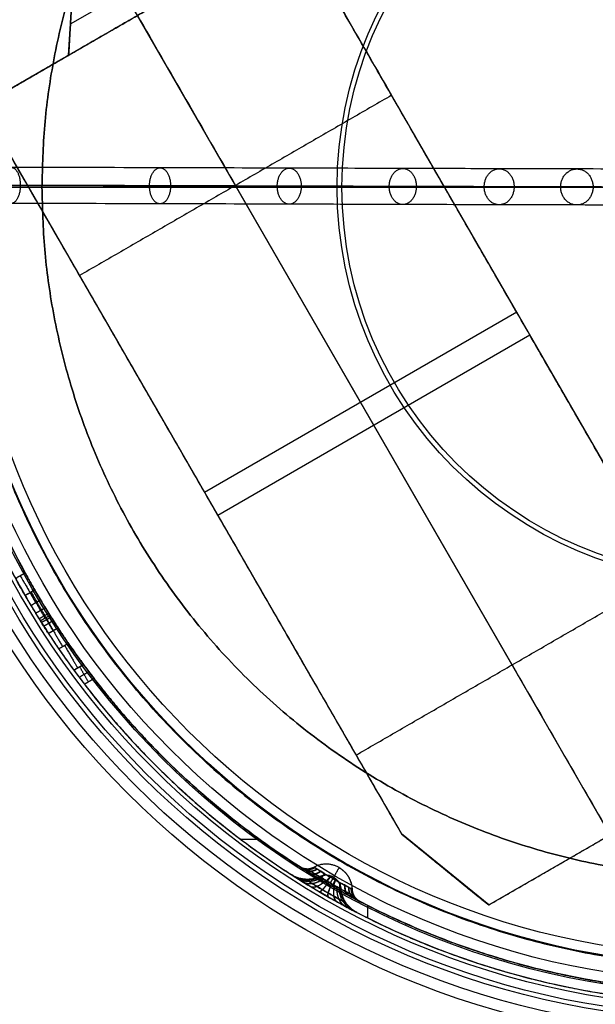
# Model space of a CAD drawing. Header units: millimetres. Extents: x -657 to 864, y -831 to 851.
# Tile 467 of 656: x 188 to 252, y -92 to 18. Entities that reach past the tile are written whole.
import ezdxf

# ---------------------------------------------------------------- set-up
doc = ezdxf.new("R2010")
doc.units = ezdxf.units.MM
doc.layers.add('Default', color=7, linetype='Continuous', true_color=0x000000)

# ---------------------------------------------------------------- blocks, each defined once
blk = doc.blocks.new('LED_DRIVER_CE')
at = {"layer": 'Default'}
for p, q in [((0, 22.5, 6), (28, 22.5, 6)), ((0, 22.5, 3.75), (0, -22.5, 3.75)), ((13.58, 22.5, -52.5), (13.58, 17.5, -67.5)), ((14, 22.5, -52.5), (14, 22.5, 64.5)), ((28, 22.5), (28, -22.5)), ((25.88, 20, -60), (0, 20, -60)), ((12, 19.5, 67.5), (12, -19.5, 67.5)), ((12, -17.5, -67.5), (12, 17.5, -67.5)), ((1, 5.6, 75), (1, 9.93, 67.5)), ((2, 7.77, 71.25), (0, 7.77, 71.25)), ((2, 1.6, 71.25), (2, 7.77, 71.25)), ((1, 1.6, 75), (1, 5.6, 75)), ((2, 3.6, 75), (0, 3.6, 75)), ((2, 1.6, 73.07), (0, 1.6, 73.07)), ((1, 1.6, 71.15), (1, 1.6, 75)), ((0, 0, -67.5), (0, 0, 69.55)), ((0, 0, -67.5), (24, 0, -67.5)), ((2, 0, 69.55), (0, 0, 69.55)), ((2, 0, 67.5), (24, 0, 67.5)), ((2, 0, 67.5), (2, 0, 69.55)), ((28, 0, -39.5), (28, 0, 39.5)), ((2, -1.6, 73.07), (0, -1.6, 73.07)), ((1, -5.6, 75), (1, -1.6, 75)), ((1, -1.6, 75), (1, -1.6, 71.15)), ((2, -7.77, 71.25), (2, -1.6, 71.25)), ((2, -3.6, 75), (0, -3.6, 75)), ((1, -9.93, 67.5), (1, -5.6, 75)), ((2, -7.77, 71.25), (0, -7.77, 71.25)), ((13.58, -17.5, -67.5), (13.58, -22.5, -52.5)), ((25.88, -20, -60), (0, -20, -60)), ((0, -22.5, 6), (28, -22.5, 6)), ((14, -22.5, 64.5), (14, -22.5, -52.5))]:
    blk.add_line(p, q, dxfattribs=at)
at = {"layer": 'Default', "extrusion": (1, 0, 0)}
for centre, start, end in [((19.5, 64.5), 0, 90), ((-19.5, 64.5), 90, 180)]:
    blk.add_arc(centre, 3, start, end, dxfattribs=at)
at = {"layer": 'Default', "extrusion": (-1, 0, 0)}
for centre, radius, start, end in [((-19.5, 64.5, -12.41), 3, 90, 180), ((0, 71.15), 1.6, 180, 0), ((0, 71.15, -1), 1.6, 180, 0), ((0, 71.15, -2), 1.6, 180, 0), ((19.5, 64.5, -12.41), 3, 0, 90)]:
    blk.add_arc(centre, radius, start, end, dxfattribs=at)
at = {"layer": 'Default', "extrusion": (0, 1, 0)}
for centre, start, end in [((72, 39.5, 22.5), 165.5225, 180), ((72, -39.5), 180, 196.2602), ((72, 39.5), 163.7398, 180), ((72, 39.5, -22.5), 165.5225, 180), ((72, -39.5, -22.5), 180, 187.4696)]:
    blk.add_arc(centre, 100, start, end, dxfattribs=at)
at = {"layer": 'Default', "extrusion": (0, -1, 0)}
blk.add_arc((-72, -39.5, -22.5), 100, 352.5304, 0, dxfattribs=at)
at = {"layer": 'Default'}
for points, degree in [([(0, 22.5, 64.5), (12.41, 22.5, 64.5), (24.82, 22.5, 64.5)], 2), ([(0, 22.5, -52.5), (0, 22.5, 6), (0, 22.5, 64.5)], 2), ([(27.15, 22.5, -52.5), (13.58, 22.5, -52.5), (0, 22.5, -52.5)], 2), ([(0, 17.5, -67.5), (0, 20, -60), (0, 22.5, -52.5)], 2), ([(24, 19.5, 67.5), (24, 19.76, 67.5), (24.02, 20.26, 67.44), (24.11, 21.01, 67.13), (24.24, 21.63, 66.66), (24.41, 22.12, 66.04), (24.62, 22.43, 65.29), (24.76, 22.5, 64.77), (24.82, 22.5, 64.5)], 3), ([(24, 17.5, -67.5), (25.44, 19.14, -62.57), (26.49, 20.81, -57.57), (27.15, 22.5, -52.5)], 3), ([(28, -22.5, -39.5), (28, 0, -39.5), (28, 22.5, -39.5)], 2), ([(28, 22.5, 39.5), (28, 0, 39.5), (28, -22.5, 39.5)], 2), ([(28, 22.5, -39.5), (28, 22.5), (28, 22.5, 39.5)], 2), ([(0, 19.5, 67.5), (12, 19.5, 67.5), (24, 19.5, 67.5)], 2), ([(0, 19.5, 67.5), (0, 14.72, 67.5), (0, 9.93, 67.5)], 2), ([(24, -19.5, 67.5), (24, 0, 67.5), (24, 19.5, 67.5)], 2), ([(0, -17.5, -67.5), (0, 0, -67.5), (0, 17.5, -67.5)], 2), ([(0, 17.5, -67.5), (12, 17.5, -67.5), (24, 17.5, -67.5)], 2), ([(24, -17.5, -67.5), (24, 0, -67.5), (24, 17.5, -67.5)], 2), ([(0, 9.93, 67.5), (1, 9.93, 67.5), (2, 9.93, 67.5)], 2), ([(0, 9.93, 67.5), (0, 7.77, 71.25), (0, 5.6, 75)], 2), ([(2, 9.93, 67.5), (2, 0, 67.5), (2, -9.93, 67.5)], 2), ([(2, 5.6, 75), (2, 7.77, 71.25), (2, 9.93, 67.5)], 2), ([(0, 5.6, 75), (0, 3.6, 75), (0, 1.6, 75)], 2), ([(2, 5.6, 75), (1, 5.6, 75), (0, 5.6, 75)], 2), ([(2, 1.6, 75), (2, 3.6, 75), (2, 5.6, 75)], 2), ([(0, 1.6, 75), (0, 1.6, 73.07), (0, 1.6, 71.15)], 2), ([(0, 1.6, 71.15), (1, 1.6, 71.15), (2, 1.6, 71.15)], 2), ([(2, 1.6, 75), (1, 1.6, 75), (0, 1.6, 75)], 2), ([(2, 1.6, 71.15), (2, 1.6, 73.07), (2, 1.6, 75)], 2), ([(0, -1.6, 71.15), (0, -1.6, 73.07), (0, -1.6, 75)], 2), ([(0, -1.6, 75), (0, -3.6, 75), (0, -5.6, 75)], 2), ([(2, -1.6, 75), (1, -1.6, 75), (0, -1.6, 75)], 2), ([(2, -1.6, 71.15), (1, -1.6, 71.15), (0, -1.6, 71.15)], 2), ([(2, -5.6, 75), (2, -3.6, 75), (2, -1.6, 75)], 2), ([(2, -1.6, 75), (2, -1.6, 73.07), (2, -1.6, 71.15)], 2), ([(0, -5.6, 75), (0, -7.77, 71.25), (0, -9.93, 67.5)], 2), ([(2, -5.6, 75), (1, -5.6, 75), (0, -5.6, 75)], 2), ([(2, -9.93, 67.5), (2, -7.77, 71.25), (2, -5.6, 75)], 2), ([(0, -9.93, 67.5), (0, -14.72, 67.5), (0, -19.5, 67.5)], 2), ([(2, -9.93, 67.5), (1, -9.93, 67.5), (0, -9.93, 67.5)], 2), ([(0, -17.5, -67.5), (12, -17.5, -67.5), (24, -17.5, -67.5)], 2), ([(0, -22.5, -52.5), (0, -20, -60), (0, -17.5, -67.5)], 2), ([(27.15, -22.5, -52.5), (26.49, -20.81, -57.57), (25.44, -19.14, -62.57), (24, -17.5, -67.5)], 3), ([(0, -19.5, 67.5), (12, -19.5, 67.5), (24, -19.5, 67.5)], 2), ([(24, -19.5, 67.5), (24, -19.76, 67.5), (24.02, -20.26, 67.44), (24.11, -21.01, 67.13), (24.24, -21.63, 66.66), (24.41, -22.12, 66.04), (24.62, -22.43, 65.29), (24.76, -22.5, 64.77), (24.82, -22.5, 64.5)], 3), ([(0, -22.5, 64.5), (0, -22.5, 6), (0, -22.5, -52.5)], 2), ([(24.82, -22.5, 64.5), (12.41, -22.5, 64.5), (0, -22.5, 64.5)], 2), ([(0, -22.5, -52.5), (13.58, -22.5, -52.5), (27.15, -22.5, -52.5)], 2), ([(28, -22.5, 39.5), (28, -22.5), (28, -22.5, -39.5)], 2)]:
    blk.add_open_spline(points, degree=degree, dxfattribs=at)

msp = doc.modelspace()

# ---------------------------------------------------------------- linework, layer by layer
at = {"layer": 'Default', "color": 18, "true_color": 0x000000}
for centre, radius in [((267.3, -0.99, 786.55), 95), ((267.3, -0.99, 786.68), 93.76), ((267.3, -0.99, 786.81), 92.51), ((267.3, -0.99, 757.91), 91.99), ((267.3, -0.99, 772.66), 91.03), ((267.3, -0.99, 758.5), 89.54), ((267.3, -0.99, 755.32), 88.2), ((267.3, -0.99, 751.11), 86.4), ((267.3, -0.99, 753.4), 85.34), ((267.3, -0.99, 738.98), 43.81), ((267.3, -0.99, 741.42), 43.27)]:
    msp.add_circle(centre, radius, dxfattribs=at)
at = {"layer": 'Default'}
for points, weights, knots in [([(357.91, -0.99, 781.55), (357.91, 89.62, 781.55), (267.3, 89.62, 781.55), (176.7, 89.62, 781.55), (176.7, -0.99, 781.55)], [1, 0.707106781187, 1, 0.707106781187, 1], [0, 0, 0, 164.933614, 164.933614, 329.867229, 329.867229, 329.867229]), ([(177.93, -0.99, 781.55), (177.93, 88.39, 781.55), (267.3, 88.39, 781.55), (356.67, 88.39, 781.55), (356.67, -0.99, 781.55)], [1, 0.707106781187, 1, 0.707106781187, 1], [0, 0, 0, 170.431401, 170.431401, 340.862803, 340.862803, 340.862803]), ([(353.79, -0.99, 786.55), (353.79, 85.5, 786.55), (267.3, 85.5, 786.55), (180.81, 85.5, 786.55), (180.81, -0.99, 786.55)], [1, 0.707106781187, 1, 0.707106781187, 1], [0, 0, 0, 164.933614, 164.933614, 329.867229, 329.867229, 329.867229]), ([(180.81, -0.99, 785.05), (180.81, 85.5, 785.05), (267.3, 85.5, 785.05), (353.79, 85.5, 785.05), (353.79, -0.99, 785.05)], [1, 0.707106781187, 1, 0.707106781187, 1], [0, 0, 0, 164.933614, 164.933614, 329.867229, 329.867229, 329.867229]), ([(353.79, -0.99, 786.55), (353.79, 85.5, 786.55), (267.3, 85.5, 786.55), (180.81, 85.5, 786.55), (180.81, -0.99, 786.55)], [1, 0.707106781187, 1, 0.707106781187, 1], [0, 0, 0, 164.933614, 164.933614, 329.867229, 329.867229, 329.867229]), ([(190.7, -0.99, 786.55), (190.7, 75.62, 786.55), (267.3, 75.62, 786.55), (343.91, 75.62, 786.55), (343.91, -0.99, 786.55)], [1, 0.707106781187, 1, 0.707106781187, 1], [0, 0, 0, 146.084058, 146.084058, 292.168117, 292.168117, 292.168117]), ([(190.7, -0.99, 785.05), (190.7, 75.62, 785.05), (267.3, 75.62, 785.05), (343.91, 75.62, 785.05), (343.91, -0.99, 785.05)], [1, 0.707106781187, 1, 0.707106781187, 1], [-292.168117, -292.168117, -292.168117, -146.084058, -146.084058, 0, 0, 0]), ([(343.91, -0.99, 785.8), (343.91, 75.62, 785.8), (267.3, 75.62, 785.8), (190.7, 75.62, 785.8), (190.7, -0.99, 785.8)], [1, 0.707106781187, 1, 0.707106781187, 1], [146.084058, 146.084058, 146.084058, 292.168117, 292.168117, 438.252175, 438.252175, 438.252175]), ([(187.28, -2.78, 597.97), (188.3, -2.77, 596.25), (188.3, -0.77, 596.25), (188.31, 1.23, 596.26), (187.29, 1.22, 597.98), (186.27, 1.22, 599.7), (186.27, -0.78, 599.7), (186.27, -2.78, 599.69), (187.28, -2.78, 597.97)], [1, 0.707106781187, 1, 0.707106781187, 1, 0.707106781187, 1, 0.707106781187, 1], [0, 0, 0, 3.141593, 3.141593, 6.283185, 6.283185, 9.424778, 9.424778, 12.566371, 12.566371, 12.566371]), ([(203.82, -2.82, 608.76), (204.99, -2.82, 607.14), (204.99, -0.82, 607.15), (204.99, 1.18, 607.15), (203.82, 1.18, 608.77), (202.65, 1.18, 610.39), (202.65, -0.82, 610.39), (202.64, -2.82, 610.38), (203.82, -2.82, 608.76)], [1, 0.707106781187, 1, 0.707106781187, 1, 0.707106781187, 1, 0.707106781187, 1], [0, 0, 0, 3.141593, 3.141593, 6.283185, 6.283185, 9.424778, 9.424778, 12.566371, 12.566371, 12.566371]), ([(218.17, -2.86, 620.3), (219.5, -2.86, 618.81), (219.5, -0.86, 618.81), (219.51, 1.14, 618.82), (218.17, 1.14, 620.31), (216.84, 1.14, 621.8), (216.84, -0.86, 621.79), (216.83, -2.86, 621.79), (218.17, -2.86, 620.3)], [1, 0.707106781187, 1, 0.707106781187, 1, 0.707106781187, 1, 0.707106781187, 1], [0, 0, 0, 3.141593, 3.141593, 6.283185, 6.283185, 9.424778, 9.424778, 12.566371, 12.566371, 12.566371]), ([(230.78, -2.9, 632.98), (232.28, -2.89, 631.65), (232.29, -0.89, 631.66), (232.29, 1.11, 631.66), (230.79, 1.1, 632.98), (229.29, 1.1, 634.31), (229.28, -0.9, 634.3), (229.28, -2.9, 634.3), (230.78, -2.9, 632.98)], [1, 0.707106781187, 1, 0.707106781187, 1, 0.707106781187, 1, 0.707106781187, 1], [0, 0, 0, 3.141593, 3.141593, 6.283185, 6.283185, 9.424778, 9.424778, 12.566371, 12.566371, 12.566371]), ([(241.49, -2.93, 646.85), (243.15, -2.93, 645.74), (243.15, -0.93, 645.74), (243.16, 1.07, 645.74), (241.49, 1.07, 646.86), (239.83, 1.07, 647.97), (239.83, -0.93, 647.97), (239.83, -2.93, 647.96), (241.49, -2.93, 646.85)], [1, 0.707106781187, 1, 0.707106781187, 1, 0.707106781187, 1, 0.707106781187, 1], [0, 0, 0, 3.141593, 3.141593, 6.283185, 6.283185, 9.424778, 9.424778, 12.566371, 12.566371, 12.566371]), ([(250.12, -2.95, 661.96), (251.92, -2.95, 661.1), (251.92, -0.95, 661.1), (251.93, 1.05, 661.11), (250.12, 1.05, 661.97), (248.32, 1.05, 662.83), (248.32, -0.95, 662.83), (248.32, -2.95, 662.83), (250.12, -2.95, 661.96)], [1, 0.707106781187, 1, 0.707106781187, 1, 0.707106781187, 1, 0.707106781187, 1], [0, 0, 0, 3.141593, 3.141593, 6.283185, 6.283185, 9.424778, 9.424778, 12.566371, 12.566371, 12.566371]), ([(176.7, -0.99, 781.55), (176.7, -91.59, 781.55), (267.3, -91.59, 781.55), (357.91, -91.59, 781.55), (357.91, -0.99, 781.55)], [1, 0.707106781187, 1, 0.707106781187, 1], [329.867229, 329.867229, 329.867229, 494.800843, 494.800843, 659.734457, 659.734457, 659.734457]), ([(356.67, -0.99, 781.55), (356.67, -90.36, 781.55), (267.3, -90.36, 781.55), (177.93, -90.36, 781.55), (177.93, -0.99, 781.55)], [1, 0.707106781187, 1, 0.707106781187, 1], [0, 0, 0, 170.431401, 170.431401, 340.862803, 340.862803, 340.862803]), ([(180.81, -0.99, 786.55), (180.81, -87.47, 786.55), (267.3, -87.47, 786.55), (353.79, -87.47, 786.55), (353.79, -0.99, 786.55)], [1, 0.707106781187, 1, 0.707106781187, 1], [0, 0, 0, 164.933614, 164.933614, 329.867229, 329.867229, 329.867229]), ([(353.79, -0.99, 785.05), (353.79, -87.47, 785.05), (267.3, -87.47, 785.05), (180.81, -87.47, 785.05), (180.81, -0.99, 785.05)], [1, 0.707106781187, 1, 0.707106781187, 1], [0, 0, 0, 164.933614, 164.933614, 329.867229, 329.867229, 329.867229]), ([(180.81, -0.99, 785.05), (180.81, -87.47, 785.05), (267.3, -87.47, 785.05), (353.79, -87.47, 785.05), (353.79, -0.99, 785.05)], [1, 0.707106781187, 1, 0.707106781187, 1], [329.867229, 329.867229, 329.867229, 494.800843, 494.800843, 659.734457, 659.734457, 659.734457]), ([(343.91, -0.99, 785.05), (343.91, -77.59, 785.05), (267.3, -77.59, 785.05), (190.7, -77.59, 785.05), (190.7, -0.99, 785.05)], [1, 0.707106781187, 1, 0.707106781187, 1], [-292.168117, -292.168117, -292.168117, -146.084058, -146.084058, 0, 0, 0]), ([(343.91, -0.99, 786.55), (343.91, -77.59, 786.55), (267.3, -77.59, 786.55), (190.7, -77.59, 786.55), (190.7, -0.99, 786.55)], [1, 0.707106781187, 1, 0.707106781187, 1], [0, 0, 0, 146.084058, 146.084058, 292.168117, 292.168117, 292.168117]), ([(190.7, -0.99, 785.8), (190.7, -77.59, 785.8), (267.3, -77.59, 785.8), (343.91, -77.59, 785.8), (343.91, -0.99, 785.8)], [1, 0.707106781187, 1, 0.707106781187, 1], [146.084058, 146.084058, 146.084058, 292.168117, 292.168117, 438.252175, 438.252175, 438.252175]), ([(190.02, -47.08, 769.9), (189.74, -46.58, 769.4), (189.39, -45.97, 769.4), (188.29, -44.08, 769.4), (188.29, -44.08, 772.05), (188.29, -44.08, 774.7), (189.39, -45.97, 774.7)], [0.859109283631, 0.882077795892, 1, 0.707106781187, 1, 0.707106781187, 1], [0.938376, 0.938376, 0.938376, 1.570796, 1.570796, 3.141593, 3.141593, 4.712389, 4.712389, 4.712389])]:
    msp.add_rational_spline(points, weights, degree=2, knots=knots, dxfattribs=at)
for points, weights, degree in [([(267.3, 85.5, 785.05), (180.81, 85.5, 785.05), (180.81, -0.99, 785.05)], [1, 0.707106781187, 1], 2), ([(176.7, -0.99, 764.55), (176.7, -26.88, 764.55), (190.38, -48.87, 764.55)], [1, 0.96149820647, 1], 2), ([(191.45, -48.25, 764.55), (177.93, -26.55, 764.55), (177.93, -0.99, 764.55)], [1, 0.961435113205, 1], 2), ([(177.93, -0.99, 773.05), (177.93, -23.85, 773.05), (188.91, -43.91, 773.05)], [1, 0.904174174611, 0.871050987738], 2), ([(189.9, -45.67, 774.7), (191.66, -48.71, 774.7), (193.64, -51.6, 774.7)], [1, 0.999231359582, 1], 2), ([(188.83, -46.29, 774.7), (190.59, -49.32, 774.7), (192.57, -52.22, 774.7)], [1, 0.999252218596, 1], 2), ([(191.6, -48.49, 769.9), (191.07, -47.64, 769.9), (190.55, -46.77, 769.9)], [1, 0.999936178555, 1], 2), ([(190.53, -49.11, 769.9), (190, -48.26, 769.9), (189.48, -47.39, 769.9)], [1, 0.999937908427, 1], 2), ([(191.1, -48.78, 769.9), (191.93, -50.21, 769.9), (191.93, -50.21, 767.9)], [1, 0.707106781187, 1], 2), ([(193.22, -51.84, 774.7), (194.67, -54.34, 774.7), (194.67, -54.34, 771.2)], [1, 0.707106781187, 1], 2), ([(193.99, -54.22, 773.05), (204.06, -68.1, 773.05), (218.51, -77.33, 773.05)], [0.858856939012, 0.846234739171, 0.863652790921], 2), ([(195.06, -53.6, 773.05), (205.05, -67.32, 773.05), (219.38, -76.42, 773.05)], [0.858759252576, 0.846210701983, 0.863909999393], 2), ([(258.24, -89.9, 764.55), (219.97, -85.99, 764.55), (196.49, -55.51, 764.55)], [1, 0.918523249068, 1], 2), ([(195.42, -56.14, 764.55), (219.3, -87.27, 764.55), (258.34, -91.15, 764.55)], [1, 0.917655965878, 1], 2), ([(219.29, -76.36, 771.95), (220.09, -76.87, 771.95), (220.93, -76.43, 771.95)], [1, 0.865821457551, 1], 2), ([(219.29, -76.36, 771.95), (219.8, -76.69, 771.95), (220.4, -76.71, 771.95), (220.93, -76.43, 771.95)], [1.07191392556, 0.976028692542, 0.976028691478, 1.07191392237], 3), ([(219.42, -76.45, 773.28), (219.91, -76.76, 773.08), (220.49, -76.77, 772.9), (221.02, -76.49, 772.8)], [1.07141314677, 0.976028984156, 0.976195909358, 1.07191392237], 3), ([(219.43, -76.45, 770.57), (219.92, -76.76, 770.78), (220.5, -76.78, 770.97), (221.02, -76.49, 771.07)], [1.07137812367, 0.976029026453, 0.97620762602, 1.07191392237], 3), ([(223.71, -76.49, 771.95), (222.34, -75.7, 771.95), (220.93, -76.43, 771.95)], [1, 0.876520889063, 1], 2), ([(223.71, -76.49, 771.95), (223.71, -76.49, 769.98), (223.01, -77.7, 768.96)], [1, 0.810803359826, 0.866032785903], 2), ([(223.71, -76.49, 771.95), (223.71, -76.49, 773.92), (223.01, -77.7, 774.94)], [1, 0.810803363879, 0.866032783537], 2), ([(223.71, -76.49, 771.95), (225.08, -77.28, 771.95), (225.15, -78.87, 771.95)], [1, 0.876520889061, 1], 2), ([(223.71, -76.49, 771.95), (225.08, -77.28, 771.95), (225.15, -78.87, 771.95)], [1, 0.81467991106, 0.863872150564], 2), ([(221.58, -77.49, 771.95), (219.94, -78.25, 771.95), (218.42, -77.28, 771.95)], [1, 0.877169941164, 1], 2), ([(218.42, -77.28, 771.95), (219.38, -77.89, 771.95), (220.52, -77.97, 771.95), (221.57, -77.5, 771.95)], [1.06543363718, 0.978551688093, 0.978190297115, 1.06434946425], 3), ([(218.56, -77.36, 770.58), (219.49, -77.96, 770.95), (220.6, -78.01, 771.29), (221.62, -77.52, 771.49)], [1.06490232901, 0.978189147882, 0.978366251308, 1.06543363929], 3), ([(218.56, -77.36, 773.33), (219.49, -77.96, 772.95), (220.6, -78.01, 772.61), (221.62, -77.52, 772.41)], [1.06489830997, 0.978189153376, 0.978367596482, 1.06543363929], 3), ([(219.81, -76.69, 774.48), (220.24, -76.96, 774.1), (220.77, -76.94, 773.76), (221.26, -76.64, 773.56)], [1.07010242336, 0.976032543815, 0.97663637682, 1.07191392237], 3), ([(219.85, -76.72, 769.32), (220.27, -76.98, 769.73), (220.79, -76.96, 770.08), (221.28, -76.65, 770.28)], [1.06997534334, 0.976033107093, 0.976679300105, 1.07191392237], 3), ([(220.41, -77.07, 775.49), (220.75, -77.28, 774.95), (221.2, -77.2, 774.48), (221.64, -76.87, 774.2)], [1.06840472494, 0.976043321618, 0.977213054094, 1.07191392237], 3), ([(220.47, -77.11, 768.34), (220.8, -77.31, 768.89), (221.24, -77.23, 769.37), (221.68, -76.9, 769.65)], [1.06826927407, 0.97604448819, 0.977259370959, 1.07191392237], 3), ([(221.2, -77.55, 776.21), (221.41, -77.68, 775.56), (221.75, -77.54, 774.99), (222.13, -77.17, 774.66)], [1.06684878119, 0.976059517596, 0.97774789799, 1.07191392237], 3), ([(221.27, -77.59, 767.64), (221.48, -77.72, 768.3), (221.81, -77.57, 768.87), (222.17, -77.2, 769.21)], [1.06673206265, 0.976060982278, 0.977788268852, 1.07191392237], 3), ([(221.56, -77.5, 771.95), (221.57, -77.5, 771.95), (221.57, -77.5, 771.95), (221.58, -77.49, 771.95)], [1.06432461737, 1.06469271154, 1.06506238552, 1.06543363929], 3), ([(223.09, -77.56, 771.95), (222.35, -77.14, 771.95), (221.58, -77.49, 771.95)], [1, 0.888035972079, 1], 2), ([(222.1, -78.08, 776.6), (222.18, -78.13, 775.89), (222.39, -77.92, 775.27), (222.69, -77.51, 774.91)], [1.06590620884, 0.976072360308, 0.978074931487, 1.07191392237], 3), ([(222.19, -78.13, 767.28), (222.25, -78.17, 767.99), (222.46, -77.95, 768.61), (222.74, -77.54, 768.98)], [1.0658617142, 0.976073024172, 0.978090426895, 1.07191392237], 3), ([(223.09, -77.56, 771.95), (223.09, -77.56, 773.01), (222.73, -78.19, 773.61)], [1, 0.819328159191, 0.861551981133], 2), ([(223.09, -77.56, 771.95), (223.09, -77.56, 770.88), (222.73, -78.19, 770.29)], [1, 0.819328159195, 0.861551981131], 2), ([(223.91, -78.84, 771.95), (223.83, -77.99, 771.95), (223.09, -77.56, 771.95)], [1, 0.888035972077, 1], 2), ([(223.09, -77.56, 771.95), (223.83, -77.99, 771.95), (223.91, -78.84, 771.95)], [1, 0.823413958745, 0.859756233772], 2), ([(218.97, -77.62, 769.29), (219.79, -78.14, 770.02), (220.8, -78.13, 770.66), (221.75, -77.61, 771.06)], [1.06358374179, 0.978193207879, 0.978809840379, 1.06543363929], 3), ([(218.97, -77.63, 774.62), (219.79, -78.14, 773.88), (220.8, -78.13, 773.24), (221.75, -77.61, 772.84)], [1.06357606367, 0.978193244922, 0.978812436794, 1.06543363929], 3), ([(219.62, -78.03, 768.22), (220.26, -78.43, 769.24), (221.11, -78.32, 770.14), (221.96, -77.74, 770.71)], [1.0619386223, 0.978204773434, 0.979369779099, 1.06543363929], 3), ([(219.63, -78.04, 775.69), (220.27, -78.43, 774.67), (221.12, -78.32, 773.76), (221.97, -77.74, 773.2)], [1.06191651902, 0.978204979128, 0.979377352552, 1.06543363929], 3), ([(220.47, -78.55, 767.44), (220.88, -78.8, 768.67), (221.52, -78.57, 769.76), (222.24, -77.9, 770.45)], [1.06039520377, 0.978222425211, 0.979901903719, 1.06543363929], 3), ([(220.49, -78.56, 776.47), (220.9, -78.81, 775.23), (221.53, -78.57, 774.14), (222.24, -77.91, 773.46)], [1.06036991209, 0.978222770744, 0.979910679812, 1.06543363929], 3), ([(221.46, -79.14, 767.03), (221.61, -79.23, 768.37), (222, -78.85, 769.56), (222.55, -78.09, 770.31)], [1.05940303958, 0.978237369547, 0.980247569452, 1.06543363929], 3), ([(221.49, -79.16, 776.88), (221.63, -79.24, 775.53), (222.02, -78.85, 774.34), (222.56, -78.1, 773.59)], [1.05939145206, 0.978237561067, 0.980251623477, 1.06543363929], 3), ([(222.51, -79.75, 767.02), (222.37, -79.67, 768.37), (222.51, -79.14, 769.56), (222.89, -78.29, 770.31)], [1.05939145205, 0.978237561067, 0.98025162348, 1.06543363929], 3), ([(222.54, -79.76, 776.87), (222.39, -79.68, 775.53), (222.52, -79.15, 774.34), (222.9, -78.29, 773.59)], [1.05940303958, 0.978237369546, 0.980247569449, 1.06543363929], 3), ([(223.05, -78.63, 776.61), (222.98, -78.59, 775.9), (223.07, -78.31, 775.28), (223.28, -77.85, 774.92)], [1.06586171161, 0.976073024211, 0.978090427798, 1.07191392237], 3), ([(223.14, -78.68, 767.3), (223.06, -78.64, 768.01), (223.13, -78.34, 768.62), (223.34, -77.88, 768.99)], [1.06590620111, 0.976072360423, 0.978074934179, 1.07191392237], 3), ([(223.52, -80.31, 767.42), (223.1, -80.08, 768.66), (222.99, -79.42, 769.75), (223.22, -78.47, 770.44)], [1.0603699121, 0.978222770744, 0.979910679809, 1.06543363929], 3), ([(223.54, -80.32, 776.46), (223.12, -80.09, 775.22), (223.01, -79.42, 774.14), (223.22, -78.47, 773.45)], [1.06039520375, 0.978222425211, 0.979901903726, 1.06543363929], 3), ([(224.41, -80.8, 768.2), (223.75, -80.44, 769.23), (223.42, -79.65, 770.14), (223.5, -78.62, 770.7)], [1.06191651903, 0.978204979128, 0.97937735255, 1.06543363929], 3), ([(224.42, -80.8, 775.68), (223.76, -80.44, 774.66), (223.42, -79.66, 773.75), (223.5, -78.63, 773.19)], [1.06193862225, 0.978204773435, 0.979369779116, 1.06543363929], 3), ([(223.97, -79.15, 776.26), (223.76, -79.03, 775.6), (223.72, -78.68, 775.03), (223.86, -78.18, 774.69)], [1.06673205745, 0.976060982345, 0.977788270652, 1.07191392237], 3), ([(224.05, -79.19, 767.69), (223.83, -79.07, 768.34), (223.78, -78.71, 768.9), (223.91, -78.2, 769.24)], [1.06684876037, 0.976059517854, 0.977747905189, 1.07191392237], 3), ([(224.79, -79.6, 775.56), (224.46, -79.42, 775.01), (224.3, -79, 774.53), (224.37, -78.46, 774.25)], [1.06826926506, 0.976044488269, 0.977259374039, 1.07191392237], 3), ([(224.86, -79.63, 768.41), (224.51, -79.45, 768.95), (224.35, -79.02, 769.42), (224.41, -78.48, 769.7)], [1.06840471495, 0.976043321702, 0.97721305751, 1.07191392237], 3), ([(225.45, -79.95, 774.57), (225, -79.71, 774.17), (224.76, -79.25, 773.82), (224.78, -78.67, 773.62)], [1.06997533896, 0.976033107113, 0.976679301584, 1.07191392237], 3), ([(225.1, -81.16, 769.28), (224.24, -80.71, 770.02), (223.74, -79.83, 770.66), (223.72, -78.74, 771.06)], [1.06357606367, 0.978193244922, 0.978812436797, 1.06543363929], 3), ([(225.1, -81.16, 774.61), (224.24, -80.71, 773.88), (223.74, -79.83, 773.23), (223.72, -78.74, 772.84)], [1.06358374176, 0.978193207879, 0.97880984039, 1.06543363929], 3), ([(225.53, -81.39, 770.57), (224.55, -80.88, 770.95), (223.94, -79.94, 771.28), (223.86, -78.81, 771.49)], [1.06489830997, 0.978189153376, 0.978367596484, 1.06543363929], 3), ([(225.53, -81.39, 773.32), (224.55, -80.88, 772.94), (223.94, -79.95, 772.61), (223.86, -78.81, 772.41)], [1.06490232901, 0.978189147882, 0.978366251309, 1.06543363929], 3), ([(225.67, -81.46, 771.95), (224.07, -80.63, 771.95), (223.91, -78.84, 771.95)], [1, 0.877169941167, 1], 2), ([(223.91, -78.85, 771.95), (223.91, -78.85, 771.95), (223.91, -78.84, 771.95), (223.91, -78.84, 771.95)], [1.06434262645, 1.06470476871, 1.06506843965, 1.06543363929], 3), ([(225.67, -81.46, 771.95), (224.66, -80.94, 771.95), (224.02, -79.99, 771.95), (223.91, -78.85, 771.95)], [1.06543363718, 0.97855029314, 0.978190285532, 1.06435361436], 3), ([(225.49, -79.97, 769.41), (225.04, -79.73, 769.8), (224.79, -79.26, 770.14), (224.81, -78.69, 770.33)], [1.07010242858, 0.976032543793, 0.976636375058, 1.07191392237], 3), ([(225.88, -80.18, 773.33), (225.37, -79.91, 773.11), (225.07, -79.41, 772.93), (225.05, -78.82, 772.82)], [1.07137812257, 0.976029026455, 0.976207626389, 1.07191392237], 3), ([(225.89, -80.18, 770.62), (225.38, -79.92, 770.82), (225.07, -79.42, 771), (225.06, -78.82, 771.1)], [1.07141314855, 0.976028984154, 0.976195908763, 1.07191392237], 3), ([(225.15, -78.87, 771.95), (225.19, -79.82, 771.95), (226.03, -80.26, 771.95)], [1, 0.865821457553, 1], 2), ([(226.03, -80.26, 771.95), (225.5, -79.98, 771.95), (225.17, -79.47, 771.95), (225.15, -78.87, 771.95)], [1.07191392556, 0.976028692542, 0.976028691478, 1.07191392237], 3), ([(225.94, -80.21, 773.05), (242.7, -88.96, 773.05), (261.57, -90.17, 773.05)], [0.87360432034, 0.902882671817, 0.974913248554], 2), ([(225.58, -81.42, 773.05), (242.57, -90.23, 773.05), (261.67, -91.42, 773.05)], [0.873971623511, 0.903485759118, 0.975661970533], 2)]:
    msp.add_rational_spline(points, weights, degree=degree, dxfattribs=at)
for points, knots in [([(261.8, 1.01, 715.19), (261.8, 1.01, 708.8), (260.96, 1.02, 696.35), (256.99, 1.03, 678.41), (250.54, 1.05, 661.84), (241.81, 1.07, 646.6), (230.99, 1.1, 632.65), (218.26, 1.14, 619.94), (203.64, 1.18, 608.26), (187.23, 1.22, 597.61), (169.4, 1.27, 588.11), (150.55, 1.32, 579.76), (130.91, 1.37, 572.46), (103.33, 1.44, 563.88), (67.17, 1.53, 555.38), (22.64, 1.63, 548.34), (-21.85, 1.72, 544.07), (-77.98, 1.82, 541.56), (-131.44, 1.89, 543.01), (-181.6, 1.92, 548.34), (-215.37, 1.92, 553.75), (-246.34, 1.89, 560.47), (-274.55, 1.83, 568.37), (-299.65, 1.75, 577.23), (-321.34, 1.64, 586.77), (-339.65, 1.5, 596.84), (-354.66, 1.33, 607.44), (-366.52, 1.12, 618.3), (-375.49, 0.91, 629.17), (-382.04, 0.68, 639.91), (-386.56, 0.44, 650.42), (-389.4, 0.21, 660.47), (-390.96, -0.01, 669.84), (-391.65, -0.21, 678.4), (-391.87, -0.41, 687.23), (-391.98, -0.58, 695.28), (-392.09, -0.73, 702.07), (-392.19, -0.89, 707.49), (-392.29, -1.07, 712.17), (-392.47, -1.47, 716.53), (-392.82, -2.29, 719.86), (-393.36, -3.53, 722.26), (-393.99, -4.84, 723.92), (-394.61, -5.88, 724.89), (-395.12, -6.48, 725.35), (-395.46, -6.75, 725.52), (-395.61, -6.79, 725.54), (-395.59, -6.79, 725.55), (-395.93, -6.6, 725.42), (-396.45, -6.01, 724.95), (-397.07, -4.97, 723.86), (-397.66, -3.66, 721.91), (-397.98, -2.85, 719.99), (-398.15, -2.39, 718.49), (-398.26, -2.1, 717.37), (-398.34, -1.89, 715.77), (-398.4, -1.73, 713.39), (-398.46, -1.6, 709.75), (-398.5, -1.48, 704.41), (-398.54, -1.37, 696.98), (-398.59, -1.24, 681.56), (-398.64, -1.12, 653.42), (-398.69, -0.99, 578.09), (-398.7, -0.95, 428.01), (-398.7, -0.96, 293.08), (-398.7, -0.96, 208.61)], [0, 0, 0, 0, 19.166347, 37.345825, 54.954558, 72.370873, 89.908435, 107.805034, 126.224324, 145.976692, 166.431036, 186.807677, 207.778751, 229.268214, 273.407993, 319.125231, 364.460938, 407.424912, 487.6605, 524.691246, 558.678114, 590.221097, 619.733243, 646.50472, 670.029984, 690.752989, 709.08372, 725.052973, 738.877126, 751.248855, 762.670754, 773.118348, 782.528469, 791.099544, 798.885664, 809.032598, 815.252649, 819.26215, 825.240898, 829.174786, 831.93651, 834.212401, 836.133095, 837.657278, 838.244426, 838.723814, 839.1054, 839.456503, 839.877265, 840.426564, 841.924296, 843.987177, 846.664454, 847.433932, 848.287016, 849.531689, 851.695287, 855.22254, 860.360973, 867.641909, 877.485699, 906.582232, 952.05617, 1103.456794, 1356.839967, 1356.839967, 1356.839967, 1356.839967]), ([(259.8, -0.99, 715.19), (259.8, -0.99, 708.89), (258.97, -0.98, 696.63), (255.07, -0.97, 678.99), (248.73, -0.95, 662.7), (240.14, -0.93, 647.71), (229.48, -0.9, 633.97), (216.93, -0.86, 621.43), (202.47, -0.82, 609.88), (186.22, -0.78, 599.33), (168.52, -0.73, 589.9), (149.8, -0.68, 581.61), (130.26, -0.63, 574.35), (102.82, -0.56, 565.81), (66.79, -0.48, 557.34), (22.39, -0.38, 550.32), (-21.99, -0.28, 546.06), (-78, -0.18, 543.56), (-131.32, -0.11, 545), (-181.34, -0.09, 550.32), (-215, -0.09, 555.71), (-245.86, -0.12, 562.41), (-273.95, -0.17, 570.27), (-298.92, -0.25, 579.08), (-320.46, -0.36, 588.56), (-338.58, -0.5, 598.53), (-353.4, -0.67, 608.99), (-365.05, -0.87, 619.68), (-373.84, -1.09, 630.32), (-380.23, -1.31, 640.81), (-384.64, -1.54, 651.06), (-387.41, -1.77, 660.87), (-388.94, -1.98, 670.04), (-389.62, -2.18, 678.46), (-389.83, -2.38, 687.21), (-389.95, -2.55, 695.27), (-390.06, -2.7, 702.06), (-390.15, -2.85, 707.47), (-390.25, -3.04, 712.12), (-390.43, -3.43, 716.39), (-390.76, -4.19, 719.48), (-391.25, -5.34, 721.7), (-391.87, -6.61, 723.32), (-392.51, -7.71, 724.35), (-393.23, -8.56, 725.01), (-393.87, -9.13, 725.4), (-395.16, -9.73, 725.75), (-396.92, -9.41, 725.56), (-397.72, -8.76, 725.1), (-398.51, -7.88, 724.38), (-399.13, -6.79, 723.23), (-399.7, -5.54, 721.35), (-399.99, -4.78, 719.56), (-400.16, -4.35, 718.15), (-400.26, -4.1, 717.15), (-400.33, -3.9, 715.67), (-400.4, -3.74, 713.33), (-400.45, -3.6, 709.71), (-400.49, -3.49, 704.39), (-400.53, -3.38, 696.97), (-400.58, -3.25, 681.55), (-400.63, -3.13, 653.42), (-400.68, -3, 578.09), (-400.69, -2.96, 428.01), (-400.69, -2.97, 293.08), (-400.69, -2.96, 208.61)], [0, 0, 0, 0, 19.166347, 37.345825, 54.954558, 72.370873, 89.908435, 107.805034, 126.224324, 145.976692, 166.431036, 186.807677, 207.778751, 229.268214, 273.407993, 319.125231, 364.460938, 407.424912, 487.6605, 524.691246, 558.678114, 590.221097, 619.733243, 646.50472, 670.029984, 690.752989, 709.08372, 725.052973, 738.877126, 751.248855, 762.670754, 773.118348, 782.528469, 791.099544, 798.885664, 809.032598, 815.252649, 819.26215, 825.240898, 829.174786, 831.93651, 834.212401, 836.133095, 837.657278, 838.244426, 838.723814, 839.1054, 839.456503, 839.877265, 840.426564, 841.924296, 843.987177, 846.664454, 847.433932, 848.287016, 849.531689, 851.695287, 855.22254, 860.360973, 867.641909, 877.485699, 906.582232, 952.05617, 1103.456794, 1356.839967, 1356.839967, 1356.839967, 1356.839967]), ([(263.8, -0.99, 715.19), (263.8, -0.99, 708.71), (262.94, -0.98, 696.07), (258.91, -0.97, 677.83), (252.35, -0.95, 660.97), (243.47, -0.93, 645.47), (232.48, -0.9, 631.31), (219.59, -0.86, 618.43), (204.81, -0.82, 606.63), (188.24, -0.77, 595.88), (170.27, -0.72, 586.3), (151.3, -0.68, 577.9), (131.55, -0.62, 570.56), (103.84, -0.55, 561.95), (67.55, -0.47, 553.41), (22.88, -0.37, 546.35), (-21.71, -0.27, 542.06), (-77.98, -0.17, 539.55), (-131.56, -0.1, 541), (-181.86, -0.08, 546.35), (-215.74, -0.08, 551.77), (-246.82, -0.11, 558.52), (-275.14, -0.16, 566.45), (-300.38, -0.24, 575.36), (-322.21, -0.35, 584.96), (-340.68, -0.5, 595.12), (-355.9, -0.67, 605.85), (-367.94, -0.88, 616.89), (-377.09, -1.1, 627.98), (-383.79, -1.34, 638.96), (-388.42, -1.58, 649.72), (-391.32, -1.81, 660), (-392.91, -2.04, 669.55), (-393.62, -2.24, 678.26), (-393.83, -2.44, 687.17), (-393.94, -2.62, 695.2), (-394.06, -2.77, 701.99), (-394.15, -2.92, 707.39), (-394.25, -3.1, 712.01), (-394.43, -3.49, 716.15), (-394.72, -4.17, 718.87), (-395.14, -5.14, 720.72), (-395.61, -6.13, 721.98), (-396.06, -6.85, 722.64), (-396.3, -7.14, 722.85), (-396.35, -7.14, 722.85), (-395.82, -6.86, 722.68), (-394.85, -7.03, 722.79), (-394.73, -7.21, 722.91), (-394.89, -7.03, 722.78), (-395.31, -6.35, 722.09), (-395.77, -5.35, 720.61), (-396.03, -4.67, 719.03), (-396.18, -4.27, 717.73), (-396.27, -4.06, 716.88), (-396.34, -3.88, 715.55), (-396.4, -3.72, 713.26), (-396.45, -3.59, 709.67), (-396.49, -3.47, 704.36), (-396.53, -3.36, 696.95), (-396.58, -3.23, 681.55), (-396.63, -3.11, 653.41), (-396.68, -2.98, 578.09), (-396.69, -2.94, 428.01), (-396.69, -2.95, 293.08), (-396.69, -2.95, 208.61)], [0, 0, 0, 0, 19.166347, 37.345825, 54.954558, 72.370873, 89.908435, 107.805034, 126.224324, 145.976692, 166.431036, 186.807677, 207.778751, 229.268214, 273.407993, 319.125231, 364.460938, 407.424912, 487.6605, 524.691246, 558.678114, 590.221097, 619.733243, 646.50472, 670.029984, 690.752989, 709.08372, 725.052973, 738.877126, 751.248855, 762.670754, 773.118348, 782.528469, 791.099544, 798.885664, 809.032598, 815.252649, 819.26215, 825.240898, 829.174786, 831.93651, 834.212401, 836.133095, 837.657278, 838.244426, 838.723814, 839.1054, 839.456503, 839.877265, 840.426564, 841.924296, 843.987177, 846.664454, 847.433932, 848.287016, 849.531689, 851.695287, 855.22254, 860.360973, 867.641909, 877.485699, 906.582232, 952.05617, 1103.456794, 1356.839967, 1356.839967, 1356.839967, 1356.839967]), ([(261.8, -2.99, 715.19), (261.8, -2.99, 708.8), (260.96, -2.98, 696.35), (256.99, -2.97, 678.41), (250.54, -2.95, 661.83), (241.81, -2.93, 646.59), (230.98, -2.9, 632.64), (218.26, -2.86, 619.93), (203.64, -2.82, 608.25), (187.23, -2.78, 597.6), (169.39, -2.73, 588.1), (150.55, -2.68, 579.75), (130.9, -2.63, 572.45), (103.33, -2.56, 563.87), (67.17, -2.47, 555.37), (22.63, -2.37, 548.33), (-21.86, -2.28, 544.06), (-77.99, -2.18, 541.55), (-131.45, -2.11, 543), (-181.6, -2.08, 548.33), (-215.37, -2.08, 553.74), (-246.34, -2.11, 560.46), (-274.54, -2.17, 568.36), (-299.64, -2.25, 577.21), (-321.33, -2.36, 586.75), (-339.62, -2.5, 596.82), (-354.63, -2.67, 607.41), (-366.47, -2.87, 618.27), (-375.44, -3.09, 629.12), (-381.98, -3.32, 639.85), (-386.5, -3.56, 650.35), (-389.33, -3.79, 660.4), (-390.89, -4.01, 669.75), (-391.59, -4.21, 678.31), (-391.8, -4.41, 687.14), (-391.91, -4.58, 695.2), (-392.02, -4.73, 701.98), (-392.12, -4.88, 707.36), (-392.22, -5.07, 711.96), (-392.39, -5.45, 716.01), (-392.66, -6.08, 718.48), (-393.03, -6.95, 720.16), (-393.5, -7.9, 721.37), (-393.96, -8.68, 722.11), (-394.41, -9.22, 722.51), (-394.76, -9.52, 722.72), (-395.37, -9.8, 722.88), (-396.18, -9.65, 722.8), (-396.53, -9.37, 722.6), (-396.96, -8.9, 722.22), (-397.38, -8.17, 721.46), (-397.81, -7.23, 720.05), (-398.05, -6.61, 718.61), (-398.19, -6.23, 717.38), (-398.27, -6.05, 716.66), (-398.33, -5.88, 715.44), (-398.39, -5.73, 713.2), (-398.44, -5.6, 709.64), (-398.48, -5.48, 704.34), (-398.52, -5.37, 696.94), (-398.58, -5.24, 681.54), (-398.62, -5.12, 653.41), (-398.67, -4.99, 578.09), (-398.69, -4.95, 428.01), (-398.68, -4.96, 293.08), (-398.68, -4.96, 208.61)], [0, 0, 0, 0, 19.166347, 37.345825, 54.954558, 72.370873, 89.908435, 107.805034, 126.224324, 145.976692, 166.431036, 186.807677, 207.778751, 229.268214, 273.407993, 319.125231, 364.460938, 407.424912, 487.6605, 524.691246, 558.678114, 590.221097, 619.733243, 646.50472, 670.029984, 690.752989, 709.08372, 725.052973, 738.877126, 751.248855, 762.670754, 773.118348, 782.528469, 791.099544, 798.885664, 809.032598, 815.252649, 819.26215, 825.240898, 829.174786, 831.93651, 834.212401, 836.133095, 837.657278, 838.244426, 838.723814, 839.1054, 839.456503, 839.877265, 840.426564, 841.924296, 843.987177, 846.664454, 847.433932, 848.287016, 849.531689, 851.695287, 855.22254, 860.360973, 867.641909, 877.485699, 906.582232, 952.05617, 1103.456794, 1356.839967, 1356.839967, 1356.839967, 1356.839967]), ([(220.1, -76.62, 771.95), (220.1, -76.62, 771.95), (220.1, -76.62, 772.3), (220.17, -76.66, 773.01), (220.47, -76.86, 773.98), (220.95, -77.16, 774.79), (221.58, -77.54, 775.38), (222.3, -77.97, 775.7), (223.06, -78.41, 775.71), (223.81, -78.82, 775.42), (224.46, -79.18, 774.85), (224.98, -79.46, 774.04), (225.32, -79.64, 773.05), (225.4, -79.68, 772.32), (225.4, -79.68, 771.95)], [0, 0, 0, 0, 0, 0.0915396, 0.1816236, 0.2715305, 0.3611732, 0.4509144, 0.5407693, 0.6307509, 0.7208186, 0.811297, 0.9052373, 1, 1, 1, 1]), ([(225.4, -79.68, 771.95), (225.4, -79.68, 771.95), (225.4, -79.68, 771.59), (225.33, -79.64, 770.89), (225.01, -79.47, 769.92), (224.51, -79.21, 769.11), (223.87, -78.86, 768.52), (223.14, -78.45, 768.2), (222.37, -78.01, 768.19), (221.64, -77.57, 768.48), (221, -77.19, 769.05), (220.5, -76.87, 769.85), (220.18, -76.67, 770.85), (220.1, -76.62, 771.58), (220.1, -76.62, 771.95)], [0, 0, 0, 0, 0, 0.0915394, 0.1816233, 0.2715308, 0.3611746, 0.4509157, 0.5407699, 0.6307513, 0.720819, 0.8112973, 0.9052374, 1, 1, 1, 1]), ([(224.46, -80.38, 771.95), (224.46, -80.38, 771.95), (224.46, -80.38, 771.66), (224.4, -80.35, 771.08), (224.13, -80.21, 770.26), (223.71, -79.98, 769.57), (223.15, -79.68, 769.06), (222.51, -79.32, 768.8), (221.84, -78.94, 768.8), (221.21, -78.56, 769.07), (220.68, -78.23, 769.58), (220.27, -77.98, 770.27), (220.03, -77.82, 771.08), (219.97, -77.79, 771.66), (219.97, -77.79, 771.95)], [0, 0, 0, 0, 0, 0.089364, 0.179888, 0.270977, 0.362838, 0.455059, 0.547315, 0.639259, 0.730498, 0.820739, 0.91109, 1, 1, 1, 1]), ([(219.97, -77.79, 771.95), (219.97, -77.79, 771.95), (219.97, -77.79, 772.24), (220.03, -77.82, 772.82), (220.28, -77.98, 773.63), (220.69, -78.24, 774.33), (221.23, -78.57, 774.83), (221.86, -78.95, 775.1), (222.53, -79.33, 775.1), (223.16, -79.69, 774.82), (223.71, -79.99, 774.32), (224.14, -80.21, 773.63), (224.4, -80.35, 772.82), (224.46, -80.38, 772.24), (224.46, -80.38, 771.95)], [0, 0, 0, 0, 0, 0.0893639, 0.1798879, 0.270977, 0.3628384, 0.455059, 0.5473149, 0.6392586, 0.7304979, 0.8207386, 0.9110903, 1, 1, 1, 1])]:
    msp.add_open_spline(points, degree=3, knots=knots, dxfattribs=at)
for points, degree in [([(261.8, -0.99, 715.19), (261.8, -0.99, 590), (-70, 0, 510), (-390, 0, 590), (-392.19, -2.91, 703.96), (-392.19, -2.91, 721.16), (-395.63, -10.93, 725.71), (-398.69, -2.96, 721.16), (-398.69, -2.96, 704.76), (-398.69, -2.96, 208.61)], 3), ([(188.23, -0.99, 786.55), (189.46, -0.99, 786.55), (190.7, -0.99, 786.55)], 2), ([(188.23, -0.99, 785.05), (189.46, -0.99, 785.05), (190.7, -0.99, 785.05)], 2), ([(190.7, -0.99, 786.55), (190.7, -0.99, 785.8), (190.7, -0.99, 785.05)], 2), ([(189.48, -47.39, 769.9), (189.37, -47.21, 769.72), (189.15, -46.83, 769.46), (188.77, -46.18, 769.35), (188.41, -45.55, 769.55), (188.1, -45, 770.03), (187.87, -44.58, 770.77), (187.76, -44.37, 771.67), (187.77, -44.39, 772.57), (187.89, -44.61, 773.41), (188.13, -45.05, 774.13), (188.47, -45.66, 774.6), (188.71, -46.07, 774.7), (188.83, -46.29, 774.7)], 3), ([(187.77, -44.39, 772.05), (188.3, -44.08, 772.05), (188.84, -43.77, 772.05)], 2), ([(190.55, -46.77, 769.9), (190.44, -46.59, 769.72), (190.22, -46.21, 769.46), (189.84, -45.56, 769.35), (189.48, -44.94, 769.55), (189.17, -44.38, 770.03), (188.94, -43.96, 770.77), (188.83, -43.75, 771.67), (188.84, -43.77, 772.57), (188.96, -44, 773.41), (189.2, -44.43, 774.13), (189.54, -45.04, 774.6), (189.78, -45.45, 774.7), (189.9, -45.67, 774.7)], 3), ([(189.9, -45.67, 774.7), (189.37, -45.98, 774.7), (188.83, -46.29, 774.7)], 2), ([(188.83, -46.29, 769.4), (189.37, -45.98, 769.4), (189.9, -45.67, 769.4)], 2), ([(189.48, -47.39, 769.9), (190.02, -47.08, 769.9), (190.55, -46.77, 769.9)], 2), ([(189.49, -45.91, 774.7), (191.24, -48.94, 774.7), (192.99, -51.97, 774.7)], 2), ([(190, -48.25, 769.9), (190.54, -47.94, 769.9), (191.07, -47.64, 769.9)], 2), ([(191.05, -48.82, 769.9), (190.54, -47.94, 769.9), (190.04, -47.07, 769.9)], 2), ([(190.38, -48.87, 764.55), (190.92, -48.56, 764.55), (191.45, -48.25, 764.55)], 2), ([(190.38, -48.87, 764.55), (190.72, -49.42, 765.33), (191.07, -49.96, 766.12), (191.42, -50.5, 766.9)], 3), ([(191.6, -48.49, 769.9), (191.07, -48.8, 769.9), (190.53, -49.11, 769.9)], 2), ([(191.42, -50.5, 767.9), (191.42, -50.5, 768.11), (191.39, -50.46, 768.52), (191.26, -50.26, 769.09), (191.06, -49.95, 769.54), (190.81, -49.55, 769.83), (190.63, -49.26, 769.9), (190.53, -49.11, 769.9)], 3), ([(190.64, -49.29, 774.7), (191.18, -48.98, 774.7), (191.71, -48.67, 774.7)], 2), ([(190.9, -49.69, 765.72), (191.43, -49.38, 765.72), (191.97, -49.07, 765.72)], 2), ([(190.95, -48.54, 764.55), (191.44, -49.38, 765.72), (191.92, -50.21, 766.9)], 2), ([(191.45, -48.25, 764.55), (191.79, -48.8, 765.33), (192.14, -49.34, 766.12), (192.49, -49.88, 766.9)], 3), ([(192.49, -49.88, 767.9), (192.49, -49.88, 768.11), (192.46, -49.84, 768.52), (192.33, -49.64, 769.09), (192.14, -49.33, 769.54), (191.88, -48.93, 769.83), (191.7, -48.64, 769.9), (191.6, -48.49, 769.9)], 3), ([(191.42, -50.5, 767.9), (191.96, -50.19, 767.9), (192.49, -49.88, 767.9)], 2), ([(192.49, -49.88, 766.9), (191.96, -50.19, 766.9), (191.42, -50.5, 766.9)], 2), ([(191.42, -50.5, 767.4), (191.96, -50.19, 767.4), (192.49, -49.88, 767.4)], 2), ([(191.96, -50.19, 766.9), (191.96, -50.19, 767.4), (191.96, -50.19, 767.9)], 2), ([(192.49, -49.88, 766.9), (192.49, -49.88, 767.4), (192.49, -49.88, 767.9)], 2), ([(191.42, -50.5, 766.9), (191.42, -50.5, 767.4), (191.42, -50.5, 767.9)], 2), ([(193.64, -51.6, 774.7), (193.11, -51.91, 774.7), (192.57, -52.22, 774.7)], 2), ([(192.57, -52.22, 774.7), (192.75, -52.47, 774.7), (193.08, -52.96, 774.59), (193.58, -53.66, 774.06), (193.95, -54.17, 773.27), (194.19, -54.5, 772.27), (194.25, -54.58, 771.57), (194.25, -54.58, 771.2)], 3), ([(193.64, -51.6, 774.7), (193.82, -51.85, 774.7), (194.16, -52.34, 774.59), (194.65, -53.03, 774.06), (195.03, -53.55, 773.27), (195.27, -53.88, 772.27), (195.32, -53.96, 771.57), (195.32, -53.96, 771.2)], 3), ([(195.32, -53.96, 766.9), (194.78, -54.27, 766.9), (194.25, -54.58, 766.9)], 2), ([(195.32, -53.96, 771.2), (194.78, -54.27, 771.2), (194.25, -54.58, 771.2)], 2), ([(194.25, -54.58, 769.05), (194.78, -54.27, 769.05), (195.32, -53.96, 769.05)], 2), ([(194.25, -54.58, 771.2), (194.25, -54.58, 769.05), (194.25, -54.58, 766.9)], 2), ([(194.25, -54.58, 766.9), (194.63, -55.1, 766.11), (195.02, -55.62, 765.33), (195.42, -56.14, 764.55)], 3), ([(194.78, -54.27, 771.2), (194.78, -54.27, 769.05), (194.78, -54.27, 766.9)], 2), ([(194.89, -54.21, 766.9), (195.37, -55.05, 765.72), (195.85, -55.89, 764.55)], 2), ([(195.32, -53.96, 771.2), (195.32, -53.96, 769.05), (195.32, -53.96, 766.9)], 2), ([(195.32, -53.96, 766.9), (195.71, -54.48, 766.11), (196.1, -55, 765.33), (196.49, -55.51, 764.55)], 3), ([(194.83, -55.36, 765.72), (195.36, -55.05, 765.72), (195.9, -54.74, 765.72)], 2), ([(196.49, -55.51, 764.55), (195.95, -55.83, 764.55), (195.42, -56.14, 764.55)], 2), ([(212.75, -73.33, 764.55), (213.79, -73.33, 764.55), (214.83, -73.33, 764.55)], 2), ([(219.29, -76.36, 771.95), (219.29, -76.36, 772.41), (219.38, -76.42, 773.3), (219.77, -76.67, 774.52), (220.38, -77.05, 775.54), (221.18, -77.54, 776.27), (222.09, -78.08, 776.66), (223.05, -78.64, 776.68), (223.99, -79.16, 776.32), (224.82, -79.62, 775.61), (225.48, -79.97, 774.62), (225.93, -80.2, 773.34), (226.03, -80.26, 772.43), (226.03, -80.26, 771.95)], 3), ([(226.03, -80.26, 771.95), (226.03, -80.26, 771.48), (225.93, -80.21, 770.6), (225.53, -79.99, 769.38), (224.89, -79.65, 768.36), (224.07, -79.21, 767.63), (223.14, -78.69, 767.24), (222.18, -78.13, 767.22), (221.25, -77.58, 767.58), (220.44, -77.09, 768.29), (219.81, -76.7, 769.28), (219.38, -76.42, 770.56), (219.29, -76.36, 771.47), (219.29, -76.36, 771.95)], 3), ([(220.93, -76.43, 771.95), (220.93, -76.43, 772.24), (220.99, -76.47, 772.81), (221.23, -76.62, 773.58), (221.62, -76.86, 774.23), (222.11, -77.17, 774.7), (222.68, -77.51, 774.95), (223.29, -77.85, 774.96), (223.87, -78.18, 774.73), (224.39, -78.47, 774.28), (224.8, -78.69, 773.65), (225.08, -78.83, 772.84), (225.15, -78.87, 772.25), (225.15, -78.87, 771.95)], 3), ([(225.15, -78.87, 771.95), (225.15, -78.87, 771.66), (225.09, -78.83, 771.09), (224.83, -78.7, 770.31), (224.43, -78.49, 769.67), (223.92, -78.21, 769.2), (223.34, -77.89, 768.95), (222.74, -77.54, 768.94), (222.16, -77.2, 769.17), (221.66, -76.89, 769.62), (221.26, -76.64, 770.25), (220.99, -76.47, 771.06), (220.93, -76.43, 771.65), (220.93, -76.43, 771.95)], 3), ([(225.67, -81.46, 771.95), (225.67, -81.46, 771.47), (225.58, -81.41, 770.56), (225.14, -81.18, 769.24), (224.44, -80.82, 768.15), (223.54, -80.33, 767.36), (222.52, -79.75, 766.95), (221.45, -79.14, 766.96), (220.45, -78.54, 767.38), (219.58, -78.01, 768.17), (218.93, -77.6, 769.25), (218.51, -77.33, 770.57), (218.42, -77.28, 771.48), (218.42, -77.28, 771.95)], 3), ([(218.42, -77.28, 771.95), (218.42, -77.28, 772.42), (218.51, -77.33, 773.34), (218.93, -77.6, 774.65), (219.6, -78.02, 775.74), (220.47, -78.55, 776.54), (221.48, -79.16, 776.95), (222.54, -79.77, 776.94), (223.57, -80.34, 776.52), (224.46, -80.82, 775.73), (225.14, -81.19, 774.65), (225.58, -81.41, 773.33), (225.67, -81.46, 772.42), (225.67, -81.46, 771.95)], 3), ([(223.91, -78.84, 771.95), (223.91, -78.84, 771.79), (223.88, -78.82, 771.48), (223.74, -78.75, 771.05), (223.51, -78.63, 770.68), (223.22, -78.47, 770.42), (222.89, -78.29, 770.28), (222.55, -78.09, 770.28), (222.23, -77.9, 770.42), (221.95, -77.73, 770.69), (221.74, -77.6, 771.05), (221.61, -77.51, 771.49), (221.58, -77.49, 771.79), (221.58, -77.49, 771.95)], 3), ([(221.58, -77.49, 771.95), (221.58, -77.49, 772.1), (221.61, -77.51, 772.41), (221.74, -77.6, 772.85), (221.95, -77.73, 773.21), (222.24, -77.9, 773.48), (222.56, -78.1, 773.61), (222.9, -78.29, 773.61), (223.23, -78.48, 773.47), (223.52, -78.63, 773.21), (223.74, -78.75, 772.85), (223.88, -78.82, 772.41), (223.91, -78.84, 772.1), (223.91, -78.84, 771.95)], 3), ([(226.88, -80.69, 764.55), (226.88, -81.38, 764.55), (226.88, -82.07, 764.55)], 2)]:
    msp.add_open_spline(points, degree=degree, dxfattribs=at)
at = {"layer": 'Default', "color": 18, "true_color": 0x000000}
for points, weights in [([(257.2, -0.99, 735.19), (227.97, -0.99, 734.77), (180.91, -0.99, 751.11)], [1, 0.990795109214, 1]), ([(181.97, -0.99, 753.4), (228.52, -0.99, 737.27), (257.2, -0.99, 737.69)], [1, 0.990871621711, 1])]:
    msp.add_rational_spline(points, weights, degree=2, dxfattribs=at)

# ---------------------------------------------------------------- block references
at = {"layer": 'Default', "extrusion": (-0.5, 0.866025, 0), "xscale": 0.8928571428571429, "yscale": 0.8895844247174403, "zscale": 0.7777777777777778, "rotation": 89.99999999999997}
msp.add_blockref('LED_DRIVER_CE', (-183.38, 757.19, -137.5), dxfattribs=at)

doc.saveas('drawing.dxf')
